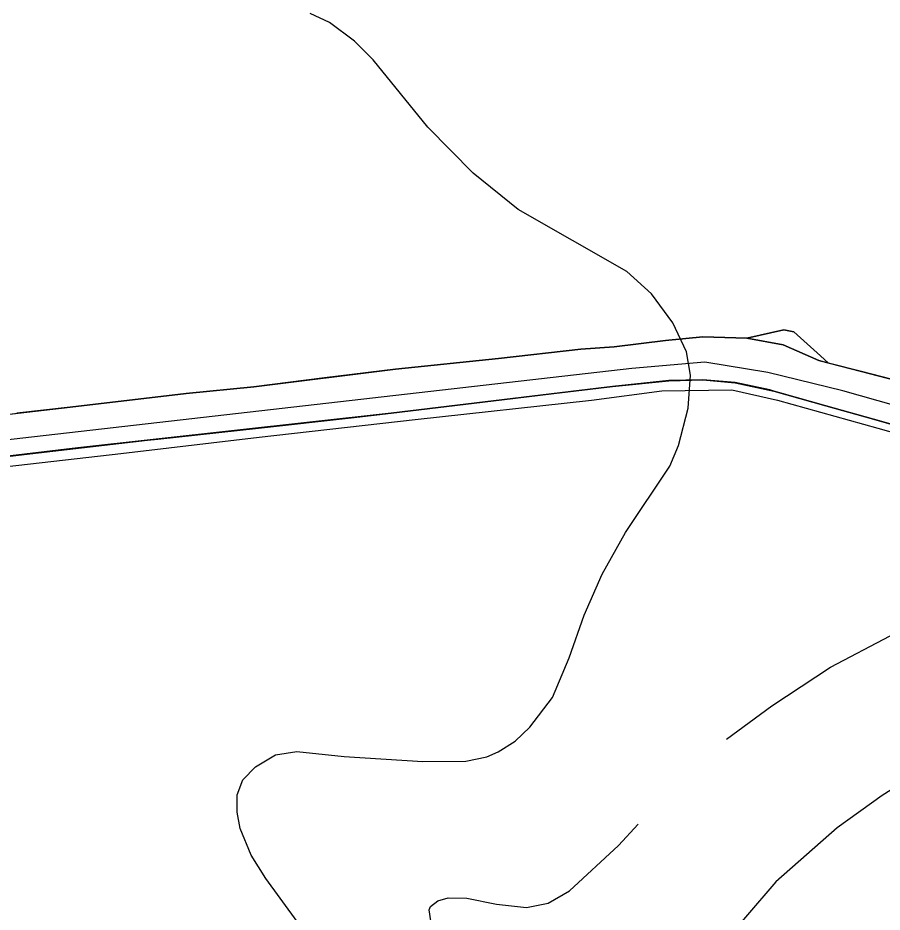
# Model space of a CAD drawing. Extents: x -662620 to -656370, y -1067090 to -1062990.
# Drawn here: x -660495.9 to -660197.8, y -1065210.9 to -1064902.6 of the extents above; entities that cross this region are included whole.
import ezdxf

# ---------------------------------------------------------------- set-up
doc = ezdxf.new("R2010")
doc.units = 0
for name, color, linetype in [('HRANICE_KATASTRÁLNÍHO_ÚZEMÍ', 7, 'Continuous'), ('OBVOD_PÚ', 7, 'Continuous'), ('ORNÁ_PŮDA_-_STÁVAJÍCÍ', 7, 'Continuous'), ('OSTATNÍ_PLOCHA_-_STÁVAJÍCÍ', 7, 'Continuous'), ('SDELOVACÍ_VEDENÍ_-_PODZEMNÍ', 7, 'Continuous'), ('SILNICE_II__TŘÍDY_A_III__TŘÍDY', 7, 'Continuous'), ('VRSTEVNICE_ZDŮRAZNĚNÁ', 7, 'Continuous'), ('VRSTEVNICE_ZÁKLADNÍ', 7, 'Continuous')]:
    doc.layers.add(name, color=color, linetype=linetype)

msp = doc.modelspace()

# ---------------------------------------------------------------- linework, layer by layer
at = {"layer": 'HRANICE_KATASTRÁLNÍHO_ÚZEMÍ'}
msp.add_lwpolyline([(-660691.92, -1065075.92), (-660631.75, -1065068.96), (-660578.03, -1065062.73), (-660567.37, -1065061.96), (-660493.66, -1065053.08), (-660451.16, -1065048.23), (-660447.57, -1065047.83), (-660412.89, -1065043.98), (-660380.87, -1065040.44), (-660367.09, -1065038.91), (-660328.98, -1065034.28), (-660311.02, -1065032.12), (-660290.77, -1065029.66), (-660271.4, -1065027.68), (-660259.57, -1065027.38), (-660248.43, -1065028.37), (-660235.17, -1065031.26), (-660217.19, -1065036.32), (-660200.8, -1065040.95), (-660183.92, -1065045.72)], dxfattribs=at)
at = {"layer": 'OBVOD_PÚ'}
for points in [[(-660290.77, -1065029.66), (-660271.4, -1065027.68)], [(-660271.4, -1065027.68), (-660259.57, -1065027.38)], [(-660259.57, -1065027.38), (-660248.43, -1065028.37)], [(-660311.02, -1065032.12), (-660290.77, -1065029.66)], [(-660235.17, -1065031.26), (-660248.43, -1065028.37)], [(-660328.98, -1065034.28), (-660311.02, -1065032.12)], [(-660235.17, -1065031.26), (-660217.19, -1065036.32)], [(-660367.09, -1065038.91), (-660328.98, -1065034.28)], [(-660217.19, -1065036.32), (-660200.8, -1065040.95)], [(-660380.87, -1065040.44), (-660367.09, -1065038.91)], [(-660412.89, -1065043.98), (-660380.87, -1065040.44)], [(-660200.8, -1065040.95), (-660183.92, -1065045.72)], [(-660447.57, -1065047.83), (-660412.89, -1065043.98)], [(-660493.66, -1065053.08), (-660451.16, -1065048.23)], [(-660451.16, -1065048.23), (-660447.57, -1065047.83)], [(-660567.37, -1065061.96), (-660493.66, -1065053.08)]]:
    msp.add_lwpolyline(points, dxfattribs=at)
at = {"layer": 'ORNÁ_PŮDA_-_STÁVAJÍCÍ'}
for p, q in [((-660231.74, -1065010.16), (-660244.4, -1065013)), ((-660228.22, -1065010.87), (-660231.74, -1065010.16)), ((-660219.04, -1065019.15), (-660228.22, -1065010.87)), ((-660272.46, -1065013.81), (-660290.22, -1065015.96)), ((-660259.62, -1065012.6), (-660272.46, -1065013.81)), ((-660244.4, -1065013), (-660259.62, -1065012.6)), ((-660301.68, -1065016.76), (-660330.07, -1065020)), ((-660290.22, -1065015.96), (-660301.68, -1065016.76)), ((-660330.07, -1065020), (-660365.65, -1065023.67)), ((-660219.03, -1065019.15), (-660219.04, -1065019.15)), ((-660216.32, -1065021.59), (-660219.03, -1065019.15)), ((-660204.87, -1065024.53), (-660216.32, -1065021.59)), ((-660365.65, -1065023.67), (-660390.07, -1065026.68)), ((-660166.88, -1065034.43), (-660204.87, -1065024.53)), ((-660390.07, -1065026.68), (-660414.51, -1065029.76)), ((-660414.51, -1065029.76), (-660437.83, -1065032.14)), ((-660437.83, -1065032.14), (-660477.85, -1065036.77)), ((-660477.85, -1065036.77), (-660496.2, -1065038.85))]:
    msp.add_line(p, q, dxfattribs=at)
msp.add_lwpolyline([(-660166.88, -1065034.43), (-660204.87, -1065024.53), (-660216.32, -1065021.59), (-660219.03, -1065019.15), (-660219.04, -1065019.15), (-660228.22, -1065010.87), (-660231.74, -1065010.16), (-660244.4, -1065013), (-660259.62, -1065012.6), (-660272.46, -1065013.81), (-660290.22, -1065015.96), (-660301.68, -1065016.76), (-660330.07, -1065020), (-660365.65, -1065023.67), (-660390.07, -1065026.68), (-660414.51, -1065029.76), (-660437.83, -1065032.14), (-660477.85, -1065036.77), (-660496.2, -1065038.85)], dxfattribs=at)
at = {"layer": 'OSTATNÍ_PLOCHA_-_STÁVAJÍCÍ'}
for p, q in [((-660244.4, -1065013), (-660231.74, -1065010.16)), ((-660244.4, -1065013), (-660231.74, -1065010.16)), ((-660231.74, -1065010.16), (-660228.22, -1065010.87)), ((-660231.74, -1065010.16), (-660228.22, -1065010.87)), ((-660228.22, -1065010.87), (-660219.04, -1065019.15)), ((-660228.22, -1065010.87), (-660219.04, -1065019.15)), ((-660290.22, -1065015.96), (-660272.46, -1065013.81)), ((-660290.22, -1065015.96), (-660272.46, -1065013.81)), ((-660272.46, -1065013.81), (-660259.62, -1065012.6)), ((-660272.46, -1065013.81), (-660259.62, -1065012.6)), ((-660259.62, -1065012.6), (-660244.4, -1065013)), ((-660259.62, -1065012.6), (-660244.4, -1065013)), ((-660244.4, -1065013), (-660231.92, -1065015.29)), ((-660231.92, -1065015.3), (-660244.4, -1065013)), ((-660244.4, -1065013), (-660231.92, -1065015.29)), ((-660231.92, -1065015.3), (-660244.4, -1065013)), ((-660231.92, -1065015.29), (-660219.64, -1065020.73)), ((-660231.92, -1065015.29), (-660219.64, -1065020.73)), ((-660219.64, -1065020.74), (-660231.92, -1065015.3)), ((-660219.64, -1065020.74), (-660231.92, -1065015.3)), ((-660330.07, -1065020), (-660301.69, -1065016.75)), ((-660330.07, -1065020), (-660301.69, -1065016.75)), ((-660301.69, -1065016.75), (-660290.22, -1065015.96)), ((-660301.69, -1065016.75), (-660290.22, -1065015.96)), ((-660365.64, -1065023.67), (-660330.07, -1065020)), ((-660365.64, -1065023.67), (-660330.07, -1065020)), ((-660219.64, -1065020.73), (-660204.87, -1065024.53)), ((-660219.64, -1065020.73), (-660204.87, -1065024.53)), ((-660216.32, -1065021.59), (-660219.64, -1065020.74)), ((-660216.32, -1065021.59), (-660219.64, -1065020.74)), ((-660219.04, -1065019.15), (-660219.04, -1065019.15)), ((-660219.04, -1065019.15), (-660219.03, -1065019.15)), ((-660219.04, -1065019.15), (-660219.04, -1065019.15)), ((-660219.04, -1065019.15), (-660219.03, -1065019.15)), ((-660219.03, -1065019.15), (-660216.32, -1065021.59)), ((-660219.03, -1065019.15), (-660216.32, -1065021.59)), ((-660414.5, -1065029.76), (-660365.64, -1065023.67)), ((-660414.5, -1065029.76), (-660365.64, -1065023.67)), ((-660204.87, -1065024.53), (-660166.88, -1065034.43)), ((-660204.87, -1065024.53), (-660166.88, -1065034.43)), ((-660271.38, -1065027.65), (-660290.78, -1065029.63)), ((-660271.38, -1065027.65), (-660290.78, -1065029.63)), ((-660259.57, -1065027.38), (-660271.38, -1065027.65)), ((-660259.57, -1065027.38), (-660271.38, -1065027.65)), ((-660248.44, -1065028.33), (-660259.57, -1065027.38)), ((-660248.44, -1065028.33), (-660259.57, -1065027.38)), ((-660437.82, -1065032.14), (-660414.5, -1065029.76)), ((-660437.82, -1065032.14), (-660414.5, -1065029.76)), ((-660292.68, -1065029.89), (-660367.07, -1065038.91)), ((-660292.68, -1065029.89), (-660367.07, -1065038.91)), ((-660290.78, -1065029.63), (-660292.68, -1065029.89)), ((-660290.78, -1065029.63), (-660292.68, -1065029.89)), ((-660236.47, -1065030.88), (-660248.44, -1065028.33)), ((-660236.47, -1065030.88), (-660248.44, -1065028.33)), ((-660235.17, -1065031.25), (-660236.47, -1065030.88)), ((-660235.17, -1065031.25), (-660236.47, -1065030.88)), ((-660477.85, -1065036.77), (-660437.82, -1065032.14)), ((-660477.85, -1065036.77), (-660437.82, -1065032.14)), ((-660233.06, -1065031.85), (-660235.17, -1065031.25)), ((-660233.06, -1065031.85), (-660235.17, -1065031.25)), ((-660217.19, -1065036.32), (-660233.06, -1065031.85)), ((-660217.19, -1065036.32), (-660233.06, -1065031.85)), ((-660544.58, -1065044.51), (-660477.85, -1065036.77)), ((-660544.58, -1065044.51), (-660477.85, -1065036.77)), ((-660200.8, -1065040.95), (-660217.19, -1065036.32)), ((-660200.8, -1065040.95), (-660217.19, -1065036.32)), ((-660367.07, -1065038.91), (-660475.17, -1065050.87)), ((-660367.07, -1065038.91), (-660475.17, -1065050.87)), ((-660092.92, -1065071.39), (-660200.8, -1065040.95)), ((-660092.92, -1065071.39), (-660200.8, -1065040.95)), ((-660475.17, -1065050.87), (-660551.76, -1065059.9)), ((-660475.17, -1065050.87), (-660551.76, -1065059.9))]:
    msp.add_line(p, q, dxfattribs=at)
msp.add_lwpolyline([(-660219.03, -1065019.15), (-660216.32, -1065021.59), (-660219.64, -1065020.74), (-660231.92, -1065015.3), (-660244.4, -1065013), (-660231.74, -1065010.16), (-660228.22, -1065010.87), (-660219.04, -1065019.15), (-660219.04, -1065019.15)], close=True, dxfattribs=at)
msp.add_lwpolyline([(-660219.03, -1065019.15), (-660216.32, -1065021.59), (-660219.64, -1065020.74), (-660231.92, -1065015.3), (-660244.4, -1065013), (-660231.74, -1065010.16), (-660228.22, -1065010.87), (-660219.04, -1065019.15), (-660219.04, -1065019.15)], close=True, dxfattribs=at)
for points in [[(-660716.46, -1065063.94), (-660649.69, -1065056.24), (-660616.37, -1065051.97), (-660593.02, -1065050.35), (-660566.42, -1065047.04), (-660549.52, -1065045), (-660544.58, -1065044.51), (-660477.85, -1065036.77), (-660437.82, -1065032.14), (-660414.5, -1065029.76), (-660365.64, -1065023.67), (-660330.07, -1065020), (-660301.69, -1065016.75), (-660290.22, -1065015.96), (-660272.46, -1065013.81), (-660259.62, -1065012.6), (-660244.4, -1065013), (-660231.92, -1065015.29), (-660219.64, -1065020.73), (-660204.87, -1065024.53), (-660166.88, -1065034.43)], [(-660716.46, -1065063.94), (-660649.69, -1065056.24), (-660616.37, -1065051.97), (-660593.02, -1065050.35), (-660566.42, -1065047.04), (-660549.52, -1065045), (-660544.58, -1065044.51), (-660477.85, -1065036.77), (-660437.82, -1065032.14), (-660414.5, -1065029.76), (-660365.64, -1065023.67), (-660330.07, -1065020), (-660301.69, -1065016.75), (-660290.22, -1065015.96), (-660272.46, -1065013.81), (-660259.62, -1065012.6), (-660244.4, -1065013), (-660231.92, -1065015.29), (-660219.64, -1065020.73), (-660204.87, -1065024.53), (-660166.88, -1065034.43)], [(-660092.92, -1065071.39), (-660200.8, -1065040.95), (-660217.19, -1065036.32), (-660233.06, -1065031.85), (-660235.17, -1065031.25), (-660236.47, -1065030.88), (-660248.44, -1065028.33), (-660259.57, -1065027.38), (-660271.38, -1065027.65), (-660290.78, -1065029.63), (-660292.68, -1065029.89), (-660367.07, -1065038.91), (-660475.17, -1065050.87), (-660551.76, -1065059.9), (-660567.37, -1065061.96), (-660578.03, -1065062.7), (-660631.75, -1065068.96), (-660631.78, -1065068.96), (-660691.93, -1065075.91)], [(-660092.92, -1065071.39), (-660200.8, -1065040.95), (-660217.19, -1065036.32), (-660233.06, -1065031.85), (-660235.17, -1065031.25), (-660236.47, -1065030.88), (-660248.44, -1065028.33), (-660259.57, -1065027.38), (-660271.38, -1065027.65), (-660290.78, -1065029.63), (-660292.68, -1065029.89), (-660367.07, -1065038.91), (-660475.17, -1065050.87), (-660551.76, -1065059.9), (-660567.37, -1065061.96), (-660578.03, -1065062.7), (-660631.75, -1065068.96), (-660631.78, -1065068.96), (-660691.93, -1065075.91)]]:
    msp.add_lwpolyline(points, dxfattribs=at)
at = {"layer": 'SDELOVACÍ_VEDENÍ_-_PODZEMNÍ'}
for points in [[(-660495.54, -1065056.78), (-660460.33, -1065052.8), (-660412.64, -1065047.16), (-660358.89, -1065041.01), (-660298.08, -1065034.38), (-660273.71, -1065031.15), (-660249.59, -1065030.87), (-660233.83, -1065034.41), (-660199.29, -1065044.03)], [(-660495.54, -1065056.78), (-660460.33, -1065052.8), (-660412.64, -1065047.16), (-660358.89, -1065041.01), (-660298.08, -1065034.38), (-660273.71, -1065031.15), (-660249.59, -1065030.87), (-660233.83, -1065034.41), (-660199.29, -1065044.03)], [(-660495.54, -1065056.78), (-660460.33, -1065052.8), (-660412.64, -1065047.16), (-660358.89, -1065041.01), (-660298.08, -1065034.38), (-660273.71, -1065031.15), (-660249.59, -1065030.87), (-660233.83, -1065034.41), (-660199.29, -1065044.03)], [(-660495.54, -1065056.78), (-660460.33, -1065052.8), (-660412.64, -1065047.16), (-660358.89, -1065041.01), (-660298.08, -1065034.38), (-660273.71, -1065031.15), (-660249.59, -1065030.87), (-660233.83, -1065034.41), (-660199.29, -1065044.03)], [(-660495.54, -1065056.78), (-660460.33, -1065052.8), (-660412.64, -1065047.16), (-660358.89, -1065041.01), (-660298.08, -1065034.38), (-660273.71, -1065031.15), (-660249.59, -1065030.87), (-660233.83, -1065034.41), (-660199.29, -1065044.03)], [(-660495.54, -1065056.78), (-660460.33, -1065052.8), (-660412.64, -1065047.16), (-660358.89, -1065041.01), (-660298.08, -1065034.38), (-660273.71, -1065031.15), (-660249.59, -1065030.87), (-660233.83, -1065034.41), (-660199.29, -1065044.03)], [(-660495.54, -1065056.78), (-660460.33, -1065052.8), (-660412.64, -1065047.16), (-660358.89, -1065041.01), (-660298.08, -1065034.38), (-660273.71, -1065031.15), (-660249.59, -1065030.87), (-660233.83, -1065034.41), (-660199.29, -1065044.03)], [(-660495.54, -1065056.78), (-660460.33, -1065052.8), (-660412.64, -1065047.16), (-660358.89, -1065041.01), (-660298.08, -1065034.38), (-660273.71, -1065031.15), (-660249.59, -1065030.87), (-660233.83, -1065034.41), (-660199.29, -1065044.03)], [(-660495.54, -1065056.78), (-660460.33, -1065052.8), (-660412.64, -1065047.16), (-660358.89, -1065041.01), (-660298.08, -1065034.38), (-660273.71, -1065031.15), (-660249.59, -1065030.87), (-660233.83, -1065034.41), (-660199.29, -1065044.03)], [(-660495.54, -1065056.78), (-660460.33, -1065052.8), (-660412.64, -1065047.16), (-660358.89, -1065041.01), (-660298.08, -1065034.38), (-660273.71, -1065031.15), (-660249.59, -1065030.87), (-660233.83, -1065034.41), (-660199.29, -1065044.03)], [(-660495.54, -1065056.78), (-660460.33, -1065052.8), (-660412.64, -1065047.16), (-660358.89, -1065041.01), (-660298.08, -1065034.38), (-660273.71, -1065031.15), (-660249.59, -1065030.87), (-660233.83, -1065034.41), (-660199.29, -1065044.03)], [(-660495.54, -1065056.78), (-660460.33, -1065052.8), (-660412.64, -1065047.16), (-660358.89, -1065041.01), (-660298.08, -1065034.38), (-660273.71, -1065031.15), (-660249.59, -1065030.87), (-660233.83, -1065034.41), (-660199.29, -1065044.03)], [(-660199.29, -1065044.03), (-660144.44, -1065059.38), (-660135.24, -1065061.82), (-660113, -1065067.89), (-660087.31, -1065075.63), (-660053.71, -1065081.94), (-660022.65, -1065084.56), (-659982.78, -1065085.99), (-659970.61, -1065087.02), (-659945.3, -1065088.04), (-659915.37, -1065090)], [(-660199.29, -1065044.03), (-660144.44, -1065059.38), (-660135.24, -1065061.82), (-660113, -1065067.89), (-660087.31, -1065075.63), (-660053.71, -1065081.94), (-660022.65, -1065084.56), (-659982.78, -1065085.99), (-659970.61, -1065087.02), (-659945.3, -1065088.04), (-659915.37, -1065090)], [(-660199.29, -1065044.03), (-660144.44, -1065059.38), (-660135.24, -1065061.82), (-660113, -1065067.89), (-660087.31, -1065075.63), (-660053.71, -1065081.94), (-660022.65, -1065084.56), (-659982.78, -1065085.99), (-659970.61, -1065087.02), (-659945.3, -1065088.04), (-659915.37, -1065090)], [(-660199.29, -1065044.03), (-660144.44, -1065059.38), (-660135.24, -1065061.82), (-660113, -1065067.89), (-660087.31, -1065075.63), (-660053.71, -1065081.94), (-660022.65, -1065084.56), (-659982.78, -1065085.99), (-659970.61, -1065087.02), (-659945.3, -1065088.04), (-659915.37, -1065090)], [(-660199.29, -1065044.03), (-660144.44, -1065059.38), (-660135.24, -1065061.82), (-660113, -1065067.89), (-660087.31, -1065075.63), (-660053.71, -1065081.94), (-660022.65, -1065084.56), (-659982.78, -1065085.99), (-659970.61, -1065087.02), (-659945.3, -1065088.04), (-659915.37, -1065090)], [(-660199.29, -1065044.03), (-660144.44, -1065059.38), (-660135.24, -1065061.82), (-660113, -1065067.89), (-660087.31, -1065075.63), (-660053.71, -1065081.94), (-660022.65, -1065084.56), (-659982.78, -1065085.99), (-659970.61, -1065087.02), (-659945.3, -1065088.04), (-659915.37, -1065090)], [(-660565.54, -1065064.75), (-660564.62, -1065064.66), (-660564, -1065064.52), (-660495.54, -1065056.78)], [(-660565.54, -1065064.75), (-660564.62, -1065064.66), (-660564, -1065064.52), (-660495.54, -1065056.78)], [(-660565.54, -1065064.75), (-660564.62, -1065064.66), (-660564, -1065064.52), (-660495.54, -1065056.78)], [(-660565.54, -1065064.75), (-660564.62, -1065064.66), (-660564, -1065064.52), (-660495.54, -1065056.78)], [(-660565.54, -1065064.75), (-660564.62, -1065064.66), (-660564, -1065064.52), (-660495.54, -1065056.78)], [(-660565.54, -1065064.75), (-660564.62, -1065064.66), (-660564, -1065064.52), (-660495.54, -1065056.78)]]:
    msp.add_lwpolyline(points, dxfattribs=at)
at = {"layer": 'SILNICE_II__TŘÍDY_A_III__TŘÍDY'}
msp.add_lwpolyline([(-659930.63, -1065272.66), (-659916.62, -1065191.45), (-659883.02, -1065082.94), (-660018.13, -1065073.84), (-660053.14, -1065071.74), (-660090.24, -1065065.44), (-660211.35, -1065031.14), (-660237.25, -1065024.84), (-660258.96, -1065021.34), (-660284.16, -1065023.44), (-661097.31, -1065116.39), (-661512.77, -1064982.13)], dxfattribs=at)
at = {"layer": 'VRSTEVNICE_ZDŮRAZNĚNÁ'}
for points in [[(-660251.42, -1065151.21), (-660235.84, -1065139.78), (-660215.54, -1065126.48), (-660194.96, -1065115.62)], [(-660353.47, -1065213.82), (-660354.04, -1065210.1), (-660353.61, -1065208.96), (-660351.04, -1065206.95), (-660347.47, -1065205.95), (-660341.04, -1065206.1), (-660330.75, -1065208.1), (-660320.46, -1065209.24), (-660313.02, -1065207.81), (-660305.59, -1065203.52), (-660288.72, -1065187.95), (-660281.98, -1065180.58)]]:
    msp.add_lwpolyline(points, dxfattribs=at)
at = {"layer": 'VRSTEVNICE_ZÁKLADNÍ'}
for points in [[(-660356.19, -1065158.93), (-660341.32, -1065158.79), (-660334.18, -1065157.36), (-660330.17, -1065155.64), (-660324.31, -1065151.93), (-660319.31, -1065147.07), (-660311.45, -1065136.92), (-660305.73, -1065123.2), (-660300.59, -1065108.47), (-660294.3, -1065094.32), (-660286.29, -1065080.03), (-660271, -1065057.16), (-660268, -1065050.02), (-660264.71, -1065037.15), (-660263.85, -1065025.72), (-660265.28, -1065017.71), (-660270, -1065007.71), (-660277.29, -1064997.7), (-660285.86, -1064989.98), (-660323.31, -1064968.69), (-660338.89, -1064956.11), (-660354.47, -1064940.24), (-660373.34, -1064917.09), (-660379.77, -1064910.66), (-660388.41, -1064904.22), (-660395.07, -1064901.08)], [(-660356.19, -1065158.93), (-660341.32, -1065158.79), (-660334.18, -1065157.36), (-660330.17, -1065155.64), (-660324.31, -1065151.93), (-660319.31, -1065147.07), (-660311.45, -1065136.92), (-660305.73, -1065123.2), (-660300.59, -1065108.47), (-660294.3, -1065094.32), (-660286.29, -1065080.03), (-660271, -1065057.16), (-660268, -1065050.02), (-660264.71, -1065037.15), (-660263.85, -1065025.72), (-660265.28, -1065017.71), (-660270, -1065007.71), (-660277.29, -1064997.7), (-660285.86, -1064989.98), (-660323.31, -1064968.69), (-660338.89, -1064956.11), (-660354.47, -1064940.24), (-660373.34, -1064917.09), (-660379.77, -1064910.66), (-660388.41, -1064904.22), (-660395.07, -1064901.08)], [(-660170.09, -1065153.21), (-660197.82, -1065170.65), (-660213.25, -1065181.8), (-660234.41, -1065200.38), (-660255.42, -1065224.82)], [(-660170.09, -1065153.21), (-660197.82, -1065170.65), (-660213.25, -1065181.8), (-660234.41, -1065200.38), (-660255.42, -1065224.82)], [(-660399.5, -1065214.1), (-660410.36, -1065199.24), (-660415.36, -1065191.23), (-660419.22, -1065182.09), (-660420.21, -1065176.44), (-660420.21, -1065170.49), (-660418.23, -1065165.29), (-660413.87, -1065160.83), (-660407.07, -1065156.64), (-660399.64, -1065155.5), (-660383.35, -1065157.21), (-660356.19, -1065158.93)], [(-660399.5, -1065214.1), (-660410.36, -1065199.24), (-660415.36, -1065191.23), (-660419.22, -1065182.09), (-660420.21, -1065176.44), (-660420.21, -1065170.49), (-660418.23, -1065165.29), (-660413.87, -1065160.83), (-660407.07, -1065156.64), (-660399.64, -1065155.5), (-660383.35, -1065157.21), (-660356.19, -1065158.93)]]:
    msp.add_lwpolyline(points, dxfattribs=at)

doc.saveas('drawing.dxf')
